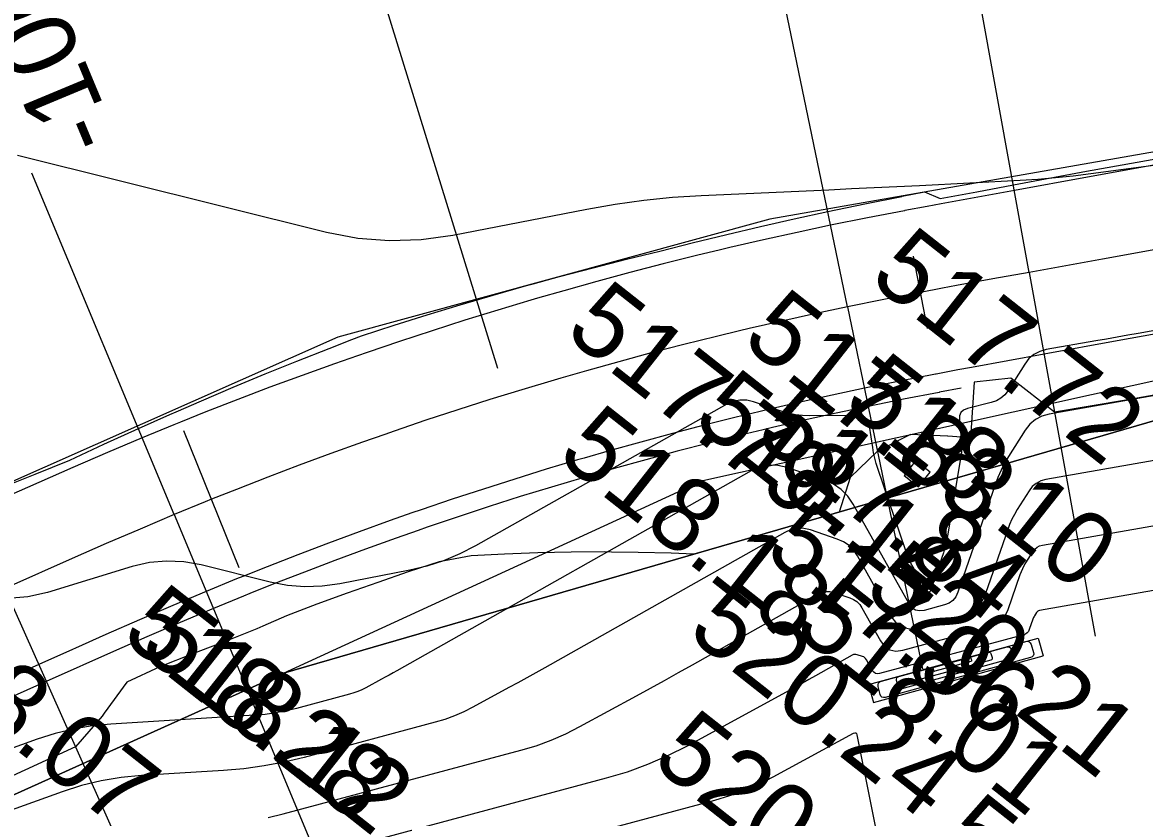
# Model space of a CAD drawing. Extents: x -636600 to -628587, y -1090963 to -1085869.
# Drawn here: x -629601.89 to -629571.55, y -1089667.46 to -1089645.96 of the extents above; entities that cross this region are included whole.
import ezdxf

# ---------------------------------------------------------------- set-up
doc = ezdxf.new("R2010")
doc.units = 0
for name, color, linetype in [('01_PARCELY_NÁVRH_PC', 7, 'Continuous'), ('21', 7, 'Continuous'), ('38', 7, 'Continuous'), ('42', 7, 'Continuous'), ('52', 7, 'Continuous'), ('dno příkopu', 7, 'Continuous'), ('Ex_Major Contours', 7, 'Continuous'), ('Ex_Minor Contours', 7, 'Continuous'), ('HEKTOMETRY100', 7, 'Continuous'), ('HEKTOMETRY20', 7, 'Continuous'), ('HL_BODY', 7, 'Continuous'), ('koty_vše', 7, 'Continuous'), ('PARCELY_NÁVRH_SILNICE_ŽELEZNICE', 7, 'Continuous'), ('POLOMERY', 7, 'Continuous'), ('situace_osa', 7, 'Continuous'), ('situace_těleso', 7, 'Continuous'), ('situace_vozovka', 7, 'Continuous'), ('VRCHOLY', 7, 'Continuous')]:
    doc.layers.add(name, color=color, linetype=linetype)

msp = doc.modelspace()

# ---------------------------------------------------------------- linework, layer by layer
at = {"layer": '01_PARCELY_NÁVRH_PC'}
for points in [[(-629254.654, -1089739.869), (-629360.834, -1089658.331), (-629368.291, -1089654.325), (-629380.483, -1089650.342), (-629407.529, -1089646.03), (-629420.129, -1089642.952), (-629431.224, -1089638.631), (-629441.359, -1089632.253), (-629462.999, -1089614.168), (-629469.387, -1089611.971), (-629476.142, -1089612.42), (-629540.496, -1089642.406), (-629554.39, -1089646.509), (-629581.677, -1089651.277), (-629593.36, -1089654.473), (-629629.454, -1089670.47), (-629647.363, -1089680.417), (-629666.288, -1089692.668)], [(-629669.229, -1089703.189), (-629636.498, -1089682.368), (-629594.828, -1089663.555), (-629566.208, -1089655.26), (-629543.029, -1089650.823), (-629502.778, -1089630.854), (-629477.842, -1089619.529), (-629472.37, -1089618.387), (-629466.831, -1089619.344), (-629458.171, -1089625.363), (-629433.235, -1089646.243), (-629378.586, -1089656.962), (-629364.857, -1089662.954), (-629248.799, -1089751.038)]]:
    msp.add_lwpolyline(points, dxfattribs=at)
at = {"layer": '21'}
for p, q in [((-629566.208, -1089655.26), (-629594.828, -1089663.555)), ((-629594.828, -1089663.555), (-629636.498, -1089682.368))]:
    msp.add_line(p, q, dxfattribs=at)
at = {"layer": '38'}
for p, q in [((-629579.013, -1089663.869), (-629574.427, -1089662.609)), ((-629574.427, -1089662.609), (-629574.294, -1089663.091)), ((-629578.881, -1089664.351), (-629574.294, -1089663.091)), ((-629579.013, -1089663.869), (-629578.881, -1089664.351))]:
    msp.add_line(p, q, dxfattribs=at)
at = {"layer": '42'}
for p, q in [((-629583.487, -1089658.352), (-629548.266, -1089650.552)), ((-629594.828, -1089663.555), (-629583.487, -1089658.352))]:
    msp.add_line(p, q, dxfattribs=at)
at = {"layer": '52'}
msp.add_line((-629577.895, -1089658.013), (-629577.503, -1089658.322), dxfattribs=at)
msp.add_lwpolyline([(-629578.05, -1089658.209), (-629577.658, -1089658.519), (-629577.348, -1089658.126), (-629577.741, -1089657.816)], close=True, dxfattribs=at)
at = {"layer": 'dno příkopu'}
msp.add_lwpolyline([(-629576.504, -1089655.851), (-629577.091, -1089655.961), (-629577.104, -1089655.964), (-629578.067, -1089656.15), (-629579.023, -1089656.344), (-629579.887, -1089656.527), (-629580.75, -1089656.718), (-629581.611, -1089656.916), (-629581.858, -1089656.975), (-629582.47, -1089657.123), (-629583.327, -1089657.337), (-629584.182, -1089657.559), (-629585.035, -1089657.789), (-629585.886, -1089658.026), (-629586.558, -1089658.22), (-629586.735, -1089658.272), (-629587.582, -1089658.525), (-629588.426, -1089658.785), (-629589.268, -1089659.054), (-629590.107, -1089659.33), (-629590.944, -1089659.613), (-629591.19, -1089659.698), (-629591.778, -1089659.904), (-629592.609, -1089660.203), (-629593.438, -1089660.509), (-629594.264, -1089660.823), (-629595.087, -1089661.144), (-629595.742, -1089661.406), (-629595.907, -1089661.473), (-629596.724, -1089661.809), (-629597.623, -1089662.189), (-629598.523, -1089662.577), (-629599.426, -1089662.974), (-629600.249, -1089663.339), (-629600.333, -1089663.376), (-629601.243, -1089663.782), (-629604.812, -1089665.375)], dxfattribs=at)
at = {"layer": 'Ex_Major Contours'}
for points in [[(-629571.098, -1089649.802), (-629573.003, -1089650.058), (-629573.479, -1089650.117), (-629573.957, -1089650.166), (-629574.435, -1089650.206), (-629574.915, -1089650.235), (-629577.634, -1089650.375), (-629578.248, -1089650.406), (-629578.861, -1089650.436), (-629579.474, -1089650.465), (-629580.088, -1089650.493), (-629583.537, -1089650.647), (-629584.315, -1089650.696), (-629585.089, -1089650.774), (-629585.86, -1089650.881), (-629586.627, -1089651.016), (-629590.251, -1089651.724), (-629591.109, -1089651.844), (-629591.965, -1089651.87), (-629592.818, -1089651.801), (-629593.669, -1089651.637), (-629602.017, -1089649.563)], [(-629556.98, -1089658.811), (-629574.39, -1089661.865), (-629574.415, -1089661.872), (-629574.436, -1089661.883), (-629574.454, -1089661.898), (-629574.47, -1089661.918), (-629574.525, -1089662.006), (-629574.538, -1089662.029), (-629574.55, -1089662.052), (-629574.561, -1089662.075), (-629574.57, -1089662.1), (-629574.666, -1089662.38), (-629574.69, -1089662.43), (-629574.723, -1089662.47), (-629574.765, -1089662.5), (-629574.817, -1089662.52), (-629578.712, -1089663.567), (-629578.774, -1089663.575), (-629578.827, -1089663.564), (-629578.872, -1089663.534), (-629578.909, -1089663.484), (-629579.07, -1089663.195), (-629579.09, -1089663.166), (-629579.115, -1089663.141), (-629579.143, -1089663.121), (-629579.176, -1089663.107), (-629579.316, -1089663.059), (-629579.351, -1089663.051), (-629579.385, -1089663.051), (-629579.418, -1089663.058), (-629579.451, -1089663.072), (-629580.447, -1089663.634), (-629580.624, -1089663.733), (-629580.801, -1089663.832), (-629580.979, -1089663.93), (-629581.157, -1089664.027), (-629583.918, -1089665.53), (-629584.445, -1089665.796), (-629584.984, -1089666.03), (-629585.536, -1089666.232), (-629586.101, -1089666.402), (-629595.399, -1089668.895)]]:
    msp.add_lwpolyline(points, dxfattribs=at)
msp.add_lwpolyline([(-629578.739, -1089663.825), (-629578.71, -1089663.795), (-629578.664, -1089663.775), (-629574.761, -1089662.703), (-629574.711, -1089662.696), (-629574.67, -1089662.707), (-629574.64, -1089662.736), (-629574.619, -1089662.782), (-629574.554, -1089662.999), (-629574.547, -1089663.049), (-629574.558, -1089663.088), (-629574.586, -1089663.118), (-629574.632, -1089663.138), (-629578.561, -1089664.214), (-629578.61, -1089664.22), (-629578.649, -1089664.209), (-629578.677, -1089664.18), (-629578.695, -1089664.134), (-629578.747, -1089663.915), (-629578.751, -1089663.865)], close=True, dxfattribs=at)
at = {"layer": 'Ex_Minor Contours'}
for points in [[(-629551.638, -1089650.724), (-629571.718, -1089654.369), (-629572.004, -1089654.42), (-629572.291, -1089654.472), (-629572.577, -1089654.523), (-629572.864, -1089654.573), (-629574.206, -1089654.809), (-629574.384, -1089654.858), (-629574.539, -1089654.939), (-629574.674, -1089655.053), (-629574.787, -1089655.198), (-629575.236, -1089655.912), (-629575.325, -1089656.029), (-629575.431, -1089656.123), (-629575.554, -1089656.195), (-629575.693, -1089656.243), (-629576.337, -1089656.403), (-629576.441, -1089656.445), (-629576.512, -1089656.51), (-629576.549, -1089656.599), (-629576.552, -1089656.711), (-629576.499, -1089657.207), (-629576.49, -1089657.331), (-629576.489, -1089657.455), (-629576.497, -1089657.578), (-629576.514, -1089657.701), (-629576.88, -1089659.846), (-629576.909, -1089660.002), (-629576.945, -1089660.156), (-629576.988, -1089660.308), (-629577.036, -1089660.458), (-629577.339, -1089661.338), (-629577.343, -1089661.346), (-629577.349, -1089661.353), (-629577.356, -1089661.358), (-629577.365, -1089661.362), (-629577.404, -1089661.372), (-629577.413, -1089661.373), (-629577.421, -1089661.372), (-629577.427, -1089661.367), (-629577.433, -1089661.36), (-629577.804, -1089660.696), (-629577.864, -1089660.582), (-629577.92, -1089660.465), (-629577.97, -1089660.345), (-629578.014, -1089660.223), (-629578.76, -1089658.027), (-629578.804, -1089657.887), (-629578.842, -1089657.745), (-629578.874, -1089657.602), (-629578.899, -1089657.457), (-629578.989, -1089656.876), (-629579.027, -1089656.748), (-629579.096, -1089656.658), (-629579.196, -1089656.604), (-629579.328, -1089656.587), (-629580.599, -1089656.598), (-629580.795, -1089656.591), (-629580.99, -1089656.569), (-629581.181, -1089656.529), (-629581.37, -1089656.474), (-629582.12, -1089656.219), (-629582.306, -1089656.175), (-629582.488, -1089656.172), (-629582.666, -1089656.209), (-629582.84, -1089656.286), (-629589.633, -1089660.116), (-629590.059, -1089660.335), (-629590.498, -1089660.517), (-629590.951, -1089660.664), (-629591.417, -1089660.774), (-629593.307, -1089661.143), (-629593.779, -1089661.209), (-629594.25, -1089661.224), (-629594.719, -1089661.186), (-629595.187, -1089661.096), (-629597.058, -1089660.631), (-629597.525, -1089660.547), (-629597.99, -1089660.526), (-629598.454, -1089660.57), (-629598.915, -1089660.678), (-629601.205, -1089661.374), (-629601.74, -1089661.497), (-629602.277, -1089661.543)], [(-629569.736, -1089655.781), (-629574.13, -1089656.551), (-629574.327, -1089656.606), (-629574.5, -1089656.696), (-629574.649, -1089656.822), (-629574.773, -1089656.983), (-629575.226, -1089657.701), (-629575.333, -1089657.883), (-629575.43, -1089658.071), (-629575.515, -1089658.263), (-629575.59, -1089658.461), (-629576.593, -1089661.372), (-629576.651, -1089661.494), (-629576.731, -1089661.591), (-629576.833, -1089661.664), (-629576.959, -1089661.713), (-629577.505, -1089661.86), (-629577.633, -1089661.877), (-629577.744, -1089661.853), (-629577.839, -1089661.79), (-629577.916, -1089661.687), (-629579.426, -1089658.985), (-629579.572, -1089658.77), (-629579.749, -1089658.591), (-629579.957, -1089658.45), (-629580.195, -1089658.345), (-629581.21, -1089658), (-629581.462, -1089657.941), (-629581.708, -1089657.936), (-629581.949, -1089657.986), (-629582.185, -1089658.091), (-629591.762, -1089663.491), (-629591.866, -1089663.55), (-629591.971, -1089663.608), (-629592.076, -1089663.666), (-629592.181, -1089663.723), (-629592.601, -1089663.952), (-629592.707, -1089664.006), (-629592.816, -1089664.053), (-629592.928, -1089664.094), (-629593.042, -1089664.128), (-629594.479, -1089664.513), (-629594.758, -1089664.581), (-629595.039, -1089664.634), (-629595.323, -1089664.673), (-629595.609, -1089664.698), (-629599.493, -1089664.935), (-629600.002, -1089664.984), (-629600.504, -1089665.069), (-629600.999, -1089665.189), (-629601.486, -1089665.344), (-629603.42, -1089666.038)], [(-629566.609, -1089656.988), (-629574.217, -1089658.322), (-629574.356, -1089658.361), (-629574.478, -1089658.425), (-629574.584, -1089658.514), (-629574.672, -1089658.628), (-629574.992, -1089659.136), (-629575.068, -1089659.265), (-629575.136, -1089659.398), (-629575.197, -1089659.534), (-629575.25, -1089659.674), (-629575.847, -1089661.407), (-629575.958, -1089661.642), (-629576.112, -1089661.83), (-629576.31, -1089661.971), (-629576.552, -1089662.065), (-629577.606, -1089662.348), (-629577.853, -1089662.38), (-629578.068, -1089662.335), (-629578.25, -1089662.213), (-629578.399, -1089662.013), (-629579.308, -1089660.389), (-629579.412, -1089660.235), (-629579.538, -1089660.108), (-629579.686, -1089660.007), (-629579.856, -1089659.932), (-629580.579, -1089659.686), (-629580.758, -1089659.644), (-629580.934, -1089659.641), (-629581.105, -1089659.677), (-629581.273, -1089659.751), (-629587.765, -1089663.412), (-629588.006, -1089663.547), (-629588.248, -1089663.682), (-629588.491, -1089663.816), (-629588.734, -1089663.948), (-629589.707, -1089664.478), (-629589.953, -1089664.603), (-629590.205, -1089664.712), (-629590.464, -1089664.807), (-629590.728, -1089664.886), (-629594.271, -1089665.836), (-629594.809, -1089665.966), (-629595.352, -1089666.068), (-629595.899, -1089666.143), (-629596.45, -1089666.191), (-629598.665, -1089666.326), (-629599.214, -1089666.379), (-629599.756, -1089666.471), (-629600.29, -1089666.6), (-629600.816, -1089666.768), (-629606.056, -1089668.647)], [(-629595.245, -1089667.464), (-629594.835, -1089667.365), (-629588.414, -1089665.644), (-629588, -1089665.519), (-629587.594, -1089665.371), (-629587.199, -1089665.199), (-629586.813, -1089665.004), (-629585.287, -1089664.173), (-629584.906, -1089663.965), (-629584.525, -1089663.755), (-629584.146, -1089663.544), (-629583.767, -1089663.332), (-629580.362, -1089661.411), (-629580.262, -1089661.367), (-629580.159, -1089661.346), (-629580.055, -1089661.348), (-629579.948, -1089661.373), (-629579.516, -1089661.52), (-629579.415, -1089661.564), (-629579.326, -1089661.624), (-629579.251, -1089661.7), (-629579.189, -1089661.792), (-629578.691, -1089662.683), (-629578.577, -1089662.835), (-629578.438, -1089662.928), (-629578.275, -1089662.962), (-629578.086, -1089662.938), (-629575.744, -1089662.309), (-629575.57, -1089662.241), (-629575.428, -1089662.139), (-629575.316, -1089662.004), (-629575.237, -1089661.835), (-629574.91, -1089660.887), (-629574.879, -1089660.805), (-629574.843, -1089660.725), (-629574.803, -1089660.647), (-629574.759, -1089660.571), (-629574.571, -1089660.273), (-629574.519, -1089660.206), (-629574.457, -1089660.154), (-629574.385, -1089660.116), (-629574.304, -1089660.094), (-629562.129, -1089657.958)], [(-629595.962, -1089670.424), (-629583.164, -1089666.992), (-629582.757, -1089666.87), (-629582.359, -1089666.725), (-629581.97, -1089666.556), (-629581.591, -1089666.364), (-629579.422, -1089665.184), (-629579.386, -1089665.17), (-629579.358, -1089665.174), (-629579.338, -1089665.193), (-629579.326, -1089665.23), (-629579.292, -1089665.408), (-629579.283, -1089665.453), (-629579.274, -1089665.497), (-629579.266, -1089665.542), (-629579.257, -1089665.586), (-629578.638, -1089668.674)]]:
    msp.add_lwpolyline(points, dxfattribs=at)
for points in [[(-629578.246, -1089663.688), (-629578.224, -1089663.665), (-629578.19, -1089663.65), (-629575.267, -1089662.847), (-629575.23, -1089662.842), (-629575.2, -1089662.851), (-629575.177, -1089662.872), (-629575.161, -1089662.906), (-629575.113, -1089663.069), (-629575.107, -1089663.106), (-629575.115, -1089663.136), (-629575.136, -1089663.158), (-629575.17, -1089663.173), (-629578.113, -1089663.979), (-629578.15, -1089663.983), (-629578.178, -1089663.975), (-629578.2, -1089663.953), (-629578.213, -1089663.919), (-629578.252, -1089663.755), (-629578.255, -1089663.717)], [(-629577.753, -1089663.55), (-629577.738, -1089663.535), (-629577.715, -1089663.525), (-629575.773, -1089662.992), (-629575.749, -1089662.988), (-629575.729, -1089662.994), (-629575.713, -1089663.008), (-629575.703, -1089663.031), (-629575.671, -1089663.139), (-629575.667, -1089663.164), (-629575.672, -1089663.183), (-629575.686, -1089663.198), (-629575.709, -1089663.208), (-629577.664, -1089663.743), (-629577.689, -1089663.746), (-629577.708, -1089663.741), (-629577.722, -1089663.727), (-629577.731, -1089663.704), (-629577.756, -1089663.595), (-629577.759, -1089663.57)], [(-629577.259, -1089663.412), (-629577.252, -1089663.405), (-629577.241, -1089663.4), (-629576.28, -1089663.136), (-629576.267, -1089663.134), (-629576.258, -1089663.137), (-629576.25, -1089663.144), (-629576.245, -1089663.155), (-629576.229, -1089663.209), (-629576.227, -1089663.221), (-629576.23, -1089663.231), (-629576.237, -1089663.238), (-629576.248, -1089663.243), (-629577.216, -1089663.508), (-629577.228, -1089663.51), (-629577.237, -1089663.507), (-629577.244, -1089663.5), (-629577.249, -1089663.488), (-629577.261, -1089663.434), (-629577.262, -1089663.422)]]:
    msp.add_lwpolyline(points, close=True, dxfattribs=at)
at = {"layer": 'HEKTOMETRY100'}
msp.add_lwpolyline([(-629596.023, -1089660.711), (-629597.521, -1089657.002)], dxfattribs=at)
at = {"layer": 'HEKTOMETRY20'}
msp.add_lwpolyline([(-629577.418, -1089654.242), (-629577.792, -1089652.278)], dxfattribs=at)
at = {"layer": 'HL_BODY'}
for points in [[(-629574.668, -1089652.719), (-629572.887, -1089662.559)], [(-629579.58, -1089653.651), (-629577.554, -1089663.443)], [(-629597.782, -1089659.271), (-629593.935, -1089668.501)], [(-629602.364, -1089661.271), (-629598.288, -1089670.402)]]:
    msp.add_lwpolyline(points, dxfattribs=at)
at = {"layer": 'PARCELY_NÁVRH_SILNICE_ŽELEZNICE'}
msp.add_lwpolyline([(-629239.774, -1089757.887), (-629364.857, -1089662.954), (-629378.586, -1089656.962), (-629444.439, -1089644.045), (-629521.798, -1089646.759), (-629566.208, -1089655.26), (-629594.828, -1089663.555), (-629636.498, -1089682.368), (-629669.229, -1089703.189)], dxfattribs=at)
at = {"layer": 'POLOMERY'}
for points in [[(-629574.668, -1089652.719), (-629576.449, -1089642.879)], [(-629579.58, -1089653.651), (-629581.607, -1089643.858)], [(-629597.782, -1089659.271), (-629601.629, -1089650.041)]]:
    msp.add_lwpolyline(points, dxfattribs=at)
at = {"layer": 'situace_osa'}
msp.add_lwpolyline([(-629567.767, -1089651.47), (-629572.687, -1089652.361), (-629574.668, -1089652.719), (-629575.652, -1089652.898), (-629576.636, -1089653.078), (-629577.009, -1089653.147), (-629577.605, -1089653.26), (-629577.618, -1089653.262), (-629578.6, -1089653.453), (-629579.58, -1089653.651), (-629580.469, -1089653.839), (-629581.356, -1089654.035), (-629582.241, -1089654.239), (-629582.496, -1089654.3), (-629583.125, -1089654.452), (-629584.006, -1089654.672), (-629584.885, -1089654.9), (-629585.763, -1089655.137), (-629586.638, -1089655.381), (-629587.328, -1089655.58), (-629587.511, -1089655.633), (-629588.381, -1089655.893), (-629589.249, -1089656.161), (-629590.115, -1089656.437), (-629590.978, -1089656.721), (-629591.838, -1089657.013), (-629592.091, -1089657.1), (-629592.696, -1089657.312), (-629593.551, -1089657.619), (-629594.403, -1089657.934), (-629595.252, -1089658.257), (-629596.099, -1089658.587), (-629596.772, -1089658.856), (-629596.942, -1089658.925), (-629597.782, -1089659.271), (-629598.703, -1089659.66), (-629599.621, -1089660.056), (-629600.537, -1089660.458), (-629601.367, -1089660.826), (-629601.451, -1089660.864), (-629602.364, -1089661.271)], dxfattribs=at)
at = {"layer": 'situace_těleso'}
for points in [[(-629602.395, -1089658.517), (-629601.546, -1089658.175), (-629600.605, -1089657.798), (-629599.683, -1089657.368), (-629598.752, -1089656.943), (-629597.901, -1089656.563), (-629597.729, -1089656.487), (-629597.047, -1089656.191), (-629596.189, -1089655.825), (-629595.327, -1089655.468), (-629594.463, -1089655.118), (-629593.594, -1089654.775), (-629592.98, -1089654.538), (-629592.723, -1089654.44), (-629591.838, -1089654.144), (-629590.947, -1089653.866), (-629590.054, -1089653.595), (-629589.159, -1089653.332), (-629588.262, -1089653.078), (-629588.074, -1089653.026), (-629587.362, -1089652.832), (-629586.46, -1089652.594), (-629585.556, -1089652.364), (-629584.651, -1089652.143), (-629583.746, -1089651.916), (-629583.102, -1089651.756), (-629582.841, -1089651.693), (-629581.934, -1089651.478), (-629581.025, -1089651.271), (-629580.114, -1089651.073), (-629579.111, -1089650.865), (-629578.113, -1089650.666), (-629578.099, -1089650.663), (-629577.495, -1089650.546), (-629577.071, -1089650.725), (-629576.082, -1089650.538), (-629575.096, -1089650.353), (-629573.117, -1089649.987), (-629568.195, -1089649.106)], [(-629567.075, -1089655.293), (-629571.998, -1089656.165), (-629573.983, -1089656.501), (-629575.163, -1089655.583), (-629576.152, -1089655.692), (-629576.252, -1089657.195), (-629576.865, -1089657.152), (-629576.878, -1089657.151), (-629577.879, -1089657.103), (-629578.772, -1089657.557), (-629579.51, -1089658.27), (-629579.808, -1089659.202), (-629583.733, -1089660.34), (-629584.343, -1089660.314), (-629585.243, -1089660.291), (-629585.956, -1089660.282), (-629586.144, -1089660.281), (-629587.047, -1089660.285), (-629587.949, -1089660.304), (-629588.852, -1089660.336), (-629589.755, -1089660.382), (-629590.623, -1089660.544), (-629590.868, -1089660.625), (-629591.454, -1089660.819), (-629592.282, -1089661.102), (-629593.107, -1089661.392), (-629593.93, -1089661.689), (-629594.745, -1089662.01), (-629595.386, -1089662.287), (-629595.548, -1089662.358), (-629596.36, -1089662.684), (-629597.263, -1089663.029), (-629598.171, -1089663.385), (-629599.062, -1089663.798), (-629599.672, -1089664.636), (-629599.734, -1089664.721), (-629600.455, -1089665.548), (-629604.006, -1089667.182)]]:
    msp.add_lwpolyline(points, dxfattribs=at)
at = {"layer": 'situace_vozovka'}
for points in [[(-629568.168, -1089649.256), (-629573.088, -1089650.147), (-629575.069, -1089650.505), (-629576.055, -1089650.684), (-629577.045, -1089650.866), (-629577.422, -1089650.936), (-629578.026, -1089651.05), (-629578.039, -1089651.052), (-629579.036, -1089651.245), (-629580.036, -1089651.447), (-629580.945, -1089651.64), (-629581.852, -1089651.841), (-629582.757, -1089652.049), (-629583.017, -1089652.111), (-629583.661, -1089652.267), (-629584.562, -1089652.492), (-629585.461, -1089652.725), (-629586.358, -1089652.967), (-629587.253, -1089653.217), (-629587.959, -1089653.42), (-629588.145, -1089653.475), (-629589.035, -1089653.741), (-629589.923, -1089654.015), (-629590.808, -1089654.297), (-629591.69, -1089654.587), (-629592.57, -1089654.885), (-629592.829, -1089654.974), (-629593.447, -1089655.191), (-629594.321, -1089655.505), (-629595.193, -1089655.827), (-629596.061, -1089656.157), (-629596.926, -1089656.495), (-629597.615, -1089656.77), (-629597.789, -1089656.841), (-629598.648, -1089657.194), (-629599.588, -1089657.591), (-629600.52, -1089657.994), (-629601.446, -1089658.4), (-629602.282, -1089658.771)], [(-629568.168, -1089649.256), (-629573.088, -1089650.147), (-629575.069, -1089650.505), (-629576.055, -1089650.684), (-629577.045, -1089650.866), (-629577.422, -1089650.936), (-629578.026, -1089651.05), (-629578.039, -1089651.052), (-629579.036, -1089651.245), (-629580.036, -1089651.447), (-629580.945, -1089651.64), (-629581.852, -1089651.841), (-629582.757, -1089652.049), (-629583.017, -1089652.111), (-629583.661, -1089652.267), (-629584.562, -1089652.492), (-629585.461, -1089652.725), (-629586.358, -1089652.967), (-629587.253, -1089653.217), (-629587.959, -1089653.42), (-629588.145, -1089653.475), (-629589.035, -1089653.741), (-629589.923, -1089654.015), (-629590.808, -1089654.297), (-629591.69, -1089654.587), (-629592.57, -1089654.885), (-629592.829, -1089654.974), (-629593.447, -1089655.191), (-629594.321, -1089655.505), (-629595.193, -1089655.827), (-629596.061, -1089656.157), (-629596.926, -1089656.495), (-629597.615, -1089656.77), (-629597.789, -1089656.841), (-629598.648, -1089657.194), (-629599.588, -1089657.591), (-629600.52, -1089657.994), (-629601.446, -1089658.4), (-629602.282, -1089658.771)], [(-629567.366, -1089653.684), (-629572.286, -1089654.575), (-629574.267, -1089654.933), (-629575.249, -1089655.111), (-629576.226, -1089655.29), (-629576.595, -1089655.359), (-629577.185, -1089655.47), (-629577.198, -1089655.473), (-629578.164, -1089655.66), (-629579.124, -1089655.854), (-629579.993, -1089656.038), (-629580.86, -1089656.23), (-629581.725, -1089656.43), (-629581.974, -1089656.488), (-629582.589, -1089656.637), (-629583.451, -1089656.852), (-629584.31, -1089657.076), (-629585.168, -1089657.307), (-629586.023, -1089657.545), (-629586.698, -1089657.74), (-629586.876, -1089657.792), (-629587.727, -1089658.046), (-629588.575, -1089658.308), (-629589.422, -1089658.578), (-629590.265, -1089658.855), (-629591.106, -1089659.14), (-629591.354, -1089659.226), (-629591.945, -1089659.433), (-629592.781, -1089659.733), (-629593.614, -1089660.041), (-629594.444, -1089660.357), (-629595.271, -1089660.68), (-629595.929, -1089660.943), (-629596.095, -1089661.01), (-629596.917, -1089661.348), (-629597.819, -1089661.729), (-629598.723, -1089662.119), (-629599.628, -1089662.516), (-629600.453, -1089662.882), (-629600.536, -1089662.919), (-629601.447, -1089663.326), (-629605.016, -1089664.919)], [(-629567.366, -1089653.684), (-629572.286, -1089654.575), (-629574.267, -1089654.933), (-629575.249, -1089655.111), (-629576.226, -1089655.29), (-629576.595, -1089655.359), (-629577.185, -1089655.47), (-629577.198, -1089655.473), (-629578.164, -1089655.66), (-629579.124, -1089655.854), (-629579.993, -1089656.038), (-629580.86, -1089656.23), (-629581.725, -1089656.43), (-629581.974, -1089656.488), (-629582.589, -1089656.637), (-629583.451, -1089656.852), (-629584.31, -1089657.076), (-629585.168, -1089657.307), (-629586.023, -1089657.545), (-629586.698, -1089657.74), (-629586.876, -1089657.792), (-629587.727, -1089658.046), (-629588.575, -1089658.308), (-629589.422, -1089658.578), (-629590.265, -1089658.855), (-629591.106, -1089659.14), (-629591.354, -1089659.226), (-629591.945, -1089659.433), (-629592.781, -1089659.733), (-629593.614, -1089660.041), (-629594.444, -1089660.357), (-629595.271, -1089660.68), (-629595.929, -1089660.943), (-629596.095, -1089661.01), (-629596.917, -1089661.348), (-629597.819, -1089661.729), (-629598.723, -1089662.119), (-629599.628, -1089662.516), (-629600.453, -1089662.882), (-629600.536, -1089662.919), (-629601.447, -1089663.326), (-629605.016, -1089664.919)]]:
    msp.add_lwpolyline(points, dxfattribs=at)
at = {"layer": 'VRCHOLY'}
msp.add_lwpolyline([(-629589.034, -1089655.32), (-629594.934, -1089636.21)], dxfattribs=at)

# ---------------------------------------------------------------- texts
at = {"layer": 'koty_vše'}
for s, p in [('517.72', (-629579.04, -1089652.944)), ('517.79', (-629587.277, -1089654.394)), ('517.83', (-629582.488, -1089654.618)), ('518.10', (-629579.758, -1089656.339)), ('518.14', (-629583.822, -1089656.788)), ('517.84', (-629582.14, -1089657.211)), ('518.18', (-629587.483, -1089657.747)), ('517.96', (-629581.887, -1089660.341)), ('520.21', (-629579.195, -1089661.394)), ('520.24', (-629583.967, -1089662.508)), ('518.01', (-629581.099, -1089662.414)), ('518.07', (-629605.667, -1089662.787)), ('518.28', (-629599.269, -1089662.599)), ('518.12', (-629598.796, -1089662.947)), ('520.96', (-629584.925, -1089665.994)), ('520.10', (-629577.201, -1089668.254))]:
    msp.add_text(s, height=2, rotation=321.7265, dxfattribs=at).set_placement(p)
at = {"layer": 'POLOMERY'}
msp.add_text('-100,00', height=2, rotation=112.6249, dxfattribs=at).set_placement((-629599.321, -1089649.079))

doc.saveas('drawing.dxf')
